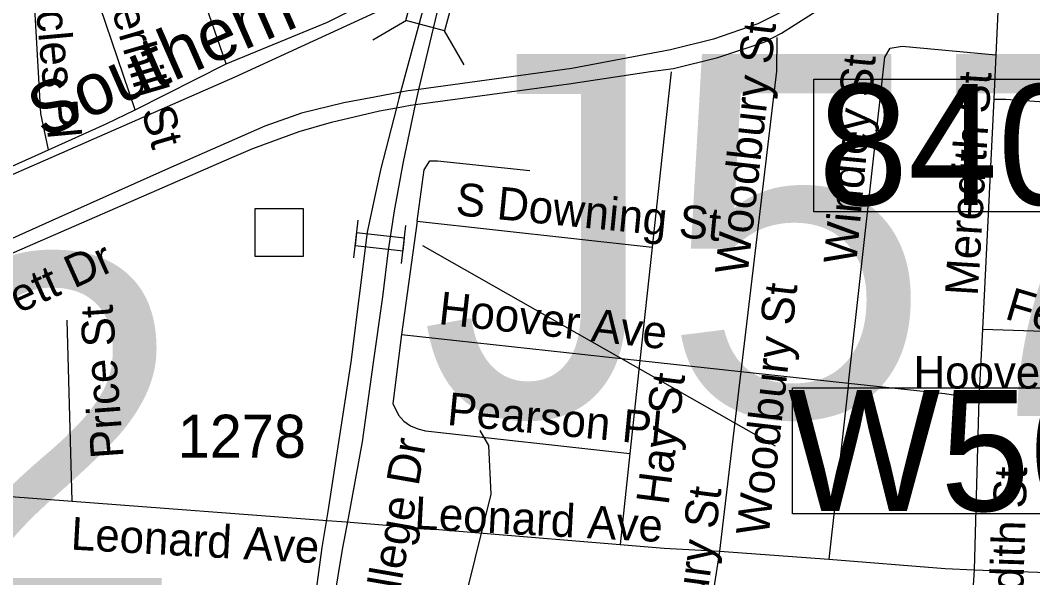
# Model space of a CAD drawing. Extents: x 1662474 to 1856135, y 779280 to 917889.
# Drawn here: x 1705631 to 1708566, y 805345 to 806961 of the extents above; entities that cross this region are included whole.
import ezdxf

# ---------------------------------------------------------------- set-up
doc = ezdxf.new("R2010")
doc.units = 0
for name, color, linetype in [('Exist Hydrographic Misc Water Feature', 7, 'Continuous'), ('Exist Railroad Mainline', 7, 'Continuous'), ('Exist Railroad Mainline Label', 7, 'Continuous'), ('Exist Road Non-System Structure Non-Sys Other Attributed CELL', 7, 'Continuous'), ('Exist Road Non-System Structure Non-Sys Other Number Label', 7, 'Continuous'), ('Exist Road Non-System Type 51', 7, 'Continuous'), ('Exist Road Non-System Type 51 Label', 7, 'Continuous'), ('Exist Road Secondary Structure NCDOT Private Pedestrian CELL', 7, 'Continuous'), ('Exist Road Secondary Structure NCDOT Private Pedestrian Number Label', 7, 'Continuous'), ('Exist Road Secondary Structure Standard Bridge CELL', 7, 'Continuous'), ('Exist Road Secondary Structure Standard Bridge Number Label', 7, 'Continuous'), ('Exist Road Secondary Type 51 Divided Attributed', 7, 'Continuous'), ('Exist Road Secondary Type 51 Label', 7, 'Continuous'), ('Exist Road Secondary Type 51 Number Label', 7, 'Continuous')]:
    doc.layers.add(name, color=color, linetype=linetype)

msp = doc.modelspace()

# ---------------------------------------------------------------- linework, layer by layer
at = {"layer": 'Exist Hydrographic Misc Water Feature'}
msp.add_lwpolyline([(1707956.9, 801938.8), (1707892.7, 802168.3), (1707838.7, 802249.2), (1707781.3, 802296.5), (1707646.3, 802354.5), (1707285, 802590.7), (1707247.9, 802641.3), (1707234.4, 802692), (1707231, 802752.7), (1707231, 802904.5), (1707200.6, 803461.3), (1707263, 803927.3), (1707207.1, 804135.2), (1707067.1, 804318.6), (1706978.1, 804586.3), (1706947, 804829.8), (1706926.1, 805306.2), (1706996.1, 805587.1), (1706989.1, 805728.3), (1706964.1, 805771.5)], dxfattribs=at)
at = {"layer": 'Exist Railroad Mainline'}
msp.add_lwpolyline([(1705241.1, 806352.7), (1705665.4, 806539.1), (1706253.6, 806796.2), (1706814.7, 807055.6), (1706835.4, 807063.4), (1706861.9, 807075.7), (1707250.7, 807247.4), (1707546.6, 807381.2), (1707958.7, 807571.4), (1708350.9, 807742), (1708695.1, 807899.4)], dxfattribs=at)
at = {"layer": 'Exist Road Non-System Structure Non-Sys Other Attributed CELL'}
msp.add_lwpolyline([(1706311.6, 806414.8), (1706450.6, 806414.8), (1706450.6, 806275.8), (1706311.6, 806275.8)], close=True, dxfattribs=at)
at = {"layer": 'Exist Road Non-System Type 51'}
for p, q in [((1706227.6, 806834.5), (1706131.9, 807109.5)), ((1708469.1, 807094.6), (1708458.6, 806859.9)), ((1708458.6, 806859.9), (1708452.9, 806731.9)), ((1705963.6, 806701.2), (1706227.6, 806834.5)), ((1708452.9, 806731.9), (1708419.8, 806064.9)), ((1706781.8, 806378.6), (1706735.9, 806049.4)), ((1706781.8, 806378.6), (1707462.9, 806303)), ((1707462.9, 806303), (1707427.1, 805974.1)), ((1705781.5, 805566.5), (1705766.8, 806091.2)), ((1708419.8, 806064.9), (1708409.2, 805862.9)), ((1706735.9, 806049.4), (1707427.1, 805974.1)), ((1707427.1, 805974.1), (1707398, 805704.4)), ((1707427.1, 805974.1), (1707719.5, 805942.6)), ((1707719.5, 805942.6), (1707657.6, 805421.7)), ((1707719.5, 805942.6), (1708031.6, 805908.8)), ((1708031.6, 805908.8), (1707974.9, 805398.2)), ((1708409.2, 805862.9), (1708396.1, 805367.9)), ((1707398, 805704.4), (1707369.4, 805441.1)), ((1705590.9, 805580.9), (1705781.5, 805566.5)), ((1705781.5, 805566.5), (1706520.4, 805510.9)), ((1706520.4, 805510.9), (1706575.6, 805506.7)), ((1706575.6, 805506.7), (1707369.4, 805441.1)), ((1707657.6, 805421.7), (1707607.4, 805094.9)), ((1707657.6, 805421.7), (1707974.9, 805398.2)), ((1708396.1, 805367.9), (1708374.4, 805035)), ((1708396.1, 805367.9), (1709271.1, 805334.2))]:
    msp.add_line(p, q, dxfattribs=at)
for points in [[(1705713, 806585.1), (1705690.6, 806690.7), (1705652.1, 807370.2)], [(1705963.6, 806701.2), (1705811.9, 807148.1), (1705805.1, 807206.9), (1705815.6, 807352.4)], [(1706227.6, 806834.5), (1706521.9, 806954.9), (1706837.4, 807113.8)], [(1707824.2, 806910.9), (1707822.6, 806812.7), (1707719.5, 805942.6)], [(1708031.6, 805908.8), (1708136.6, 806853.9), (1708152.4, 806879.4), (1708158.4, 806880.4), (1708187.2, 806885.4), (1708458.6, 806859.9)], [(1707517.6, 806810.9), (1707497.8, 806625.9), (1707462.9, 806303)], [(1708452.9, 806731.9), (1708487.8, 806731.9), (1708598.8, 806724.2), (1708694, 806689.1), (1708741.5, 806657.6), (1708800.1, 806601.9), (1708882.2, 806508.5), (1708984.6, 806429.5)], [(1705713, 806585.1), (1705879.6, 806660.2), (1705963.6, 806701.2)], [(1704874.4, 806207.7), (1705309.4, 806406.1), (1705356.9, 806425.2), (1705713, 806585.1)], [(1706781.8, 806378.6), (1706802.1, 806526.6), (1706818.1, 806553.4), (1706840.5, 806553.1), (1707108.2, 806525.6)], [(1708419.8, 806064.9), (1708629.1, 806058.1), (1708700.9, 806049.2), (1708796.6, 806008.2), (1708844.1, 805975.7)], [(1706735.9, 806049.4), (1706710.4, 805850), (1706727.6, 805815.6), (1706743.1, 805798.8), (1706762, 805784.9), (1706783, 805775.9), (1706805.9, 805771), (1707398, 805704.4)], [(1708031.6, 805908.8), (1708310.9, 805878.4), (1708409.2, 805862.9)], [(1707369.4, 805441.1), (1707497.1, 805430.2), (1707657.6, 805421.7)], [(1707974.9, 805398.2), (1708311.6, 805371.2), (1708396.1, 805367.9)]]:
    msp.add_lwpolyline(points, dxfattribs=at)
at = {"layer": 'Exist Road Secondary Structure NCDOT Private Pedestrian CELL'}
for p, q in [((1706597.6, 806271.6), (1706609.9, 806381)), ((1706736.4, 806256), (1706748.7, 806365.4))]:
    msp.add_line(p, q, dxfattribs=at)
msp.add_lwpolyline([(1706744.6, 806328.9), (1706605.8, 806344.5), (1706601.7, 806308), (1706740.5, 806292.4)], close=True, dxfattribs=at)
at = {"layer": 'Exist Road Secondary Structure NCDOT Private Pedestrian Number Label'}
msp.add_line((1706796.6, 806307.6), (1707819, 805727.3), dxfattribs=at)
msp.add_lwpolyline([(1707869.8, 805895.4), (1709269.4, 805895.4), (1709269.4, 805530.1), (1707869.8, 805530.1)], close=True, dxfattribs=at)
at = {"layer": 'Exist Road Secondary Structure Standard Bridge CELL'}
for p, q in [((1706750.7, 806959.5), (1706652.5, 806903.2)), ((1706859.9, 806929.8), (1706916.2, 806831.6))]:
    msp.add_line(p, q, dxfattribs=at)
msp.add_lwpolyline([(1706925.4, 807168.9), (1706860.5, 806929.7), (1706748.7, 806960), (1706813.6, 807199.2)], close=True, dxfattribs=at)
at = {"layer": 'Exist Road Secondary Structure Standard Bridge Number Label'}
msp.add_lwpolyline([(1707931.7, 806789.7), (1708860.6, 806789.7), (1708860.6, 806405.6), (1707931.7, 806405.6)], close=True, dxfattribs=at)
at = {"layer": 'Exist Road Secondary Type 51 Divided Attributed'}
for points in [[(1711001.8, 808103.2), (1710682.9, 808140), (1710050.4, 808124.5), (1709634.2, 808093), (1709440.1, 808071.5), (1709325.9, 808050.1), (1709132, 807979.1), (1709051.9, 807939), (1708953.2, 807874.4), (1708586.6, 807569.5), (1708327.7, 807347.7), (1708223.9, 807266.7), (1708157.1, 807204.3), (1708005.5, 807088.5), (1707885.2, 807008.3), (1707769.3, 806950.4), (1707640.1, 806905.8), (1707515.3, 806874.7), (1707230, 806821.2), (1706786.5, 806760.3)], [(1706776.7, 806716.3), (1707221.1, 806776.7), (1707457.3, 806812.3), (1707524.2, 806821.2), (1707653.4, 806852.4), (1707787.1, 806896.9), (1707837.2, 806923.6), (1707995.5, 807024.3), (1708134, 807136.4), (1708243.2, 807223.3), (1708478.7, 807418.6), (1708728.3, 807637.2), (1708947.1, 807822), (1709033.4, 807883.6), (1709122.7, 807932.9), (1709239.9, 807983.8), (1709349.2, 808016.1), (1709498, 808041.1), (1709569.5, 808049.9), (1709978.1, 808080.7), (1710147.6, 808086.9), (1710670.8, 808096.4), (1710803.1, 808097.9), (1711001.8, 808103.2)], [(1706814.7, 807055.6), (1706732.7, 806751.8)], [(1706786.5, 806760.3), (1706861.9, 807075.7)], [(1706786.5, 806760.3), (1706755.1, 806756), (1706732.7, 806751.8)], [(1706776.7, 806716.3), (1706782.3, 806742.9), (1706786.5, 806760.3)], [(1706732.7, 806751.8), (1706657.5, 806737.9), (1706568.6, 806721.4), (1706445.7, 806691.1), (1706339.3, 806653.5), (1706052.2, 806527.2), (1705742.6, 806389), (1705230.8, 806158.5), (1705069.4, 806086.1), (1704924.5, 806017), (1704819.1, 805987.4), (1704736.8, 805977.5), (1704618.2, 805974.2), (1704438.6, 805993.9)], [(1706732.7, 806751.8), (1706727.9, 806734.2), (1706721, 806706.8)], [(1704424.6, 805959.2), (1704557.9, 805944.9), (1704695.6, 805941.2), (1704792.4, 805944.9), (1704885.5, 805959.8), (1704956.2, 805985.9), (1705028.8, 806023.2), (1705592.1, 806278.6), (1706244, 806563), (1706305, 806589.1), (1706439, 806638.6), (1706533.2, 806665.6), (1706672.3, 806698), (1706721, 806706.8)], [(1706721, 806706.8), (1706675.3, 806527.3), (1706636.7, 806346.8), (1706589.4, 805970), (1706522.8, 805537.1), (1706505.3, 805432), (1706452.6, 805046.3), (1706414, 804487.2), (1706401.8, 804213.8), (1706376.2, 803896.1), (1706348.1, 803547.9)], [(1706412.3, 803544.3), (1706412.9, 803552.5), (1706447.2, 803980.4), (1706472.2, 804396.4), (1706497.2, 804824.8), (1706516.6, 805057.9), (1706540.5, 805279.8), (1706565.2, 805426.9), (1706582.4, 805517.8), (1706622.7, 805738.6), (1706654.3, 805968.2), (1706682.3, 806159.3), (1706698.1, 806294.2), (1706715.7, 806408.2), (1706742, 806550.1), (1706776.7, 806716.3)], [(1706721, 806706.8), (1706762, 806714.3), (1706776.7, 806716.3)]]:
    msp.add_lwpolyline(points, dxfattribs=at)

# ---------------------------------------------------------------- texts
at = {"layer": 'Exist Railroad Mainline Label'}
msp.add_text('Southern', height=150, rotation=23.7163, dxfattribs=at).set_placement((1705696.5, 806617.1))
at = {"layer": 'Exist Road Non-System Structure Non-Sys Other Number Label'}
for s, p in [('J571', (1706788.4, 805813.3)), ('J392', (1703067.2, 805230.2))]:
    msp.add_text(s, height=1049.86, dxfattribs=at).set_placement(p)
at = {"layer": 'Exist Road Non-System Type 51 Label'}
for s, rotation, p in [('Underhill St', 286.3305, (1705829.9, 807212.7)), ('Eccles Pl', 275.282, (1705663.3, 807134.6)), ('Woodbury St', 83.5218, (1707738.8, 806220.1)), ('Windley St', 84.6188, (1708053.9, 806251)), ('Meredith St', 86.4829, (1708406.2, 806160.1)), ('S Downing St', 354.3799, (1706890.5, 806396.1)), ('Hoover Ave', 353.6287, (1706841, 806080.4)), ('Woodbury St', 83.4218, (1707799.8, 805463.3)), ('Fern Ave', 343.5074, (1708481.4, 806096.3)), ('Price St', 94.1825, (1705930.7, 805693.7)), ('Hay St', 82.7672, (1707510.1, 805553)), ('Pearson Pl', 354.5186, (1706866, 805788)), ('Meredith St', 88.1827, (1708529, 805015.2)), ('Woodbury St', 82.5327, (1707568.2, 804874.2)), ('Leonard Ave', 356.9722, (1706771.7, 805486.1)), ('Leonard Ave', 356.8182, (1705775.8, 805426.5))]:
    msp.add_text(s, height=95, rotation=rotation, dxfattribs=at).set_placement(p)
msp.add_text('Hoover Ave', height=95, dxfattribs=at).set_placement((1708220.2, 805892.8))
at = {"layer": 'Exist Road Secondary Structure NCDOT Private Pedestrian Number Label'}
msp.add_text('W509', height=350, dxfattribs=at).set_placement((1707855.9, 805538.5))
at = {"layer": 'Exist Road Secondary Structure Standard Bridge Number Label'}
msp.add_text('840', height=350, dxfattribs=at).set_placement((1707944.2, 806425.4))
at = {"layer": 'Exist Road Secondary Type 51 Label'}
for s, rotation, p in [('E Kivett Dr', 24.2341, (1705354.9, 805988.1)), ('S College Dr', 80.1257, (1706684.5, 805030.8))]:
    msp.add_text(s, height=95, rotation=rotation, dxfattribs=at).set_placement(p)
at = {"layer": 'Exist Road Secondary Type 51 Number Label'}
msp.add_text('1278', height=125, dxfattribs=at).set_placement((1706087.2, 805692.3))

doc.saveas('drawing.dxf')
